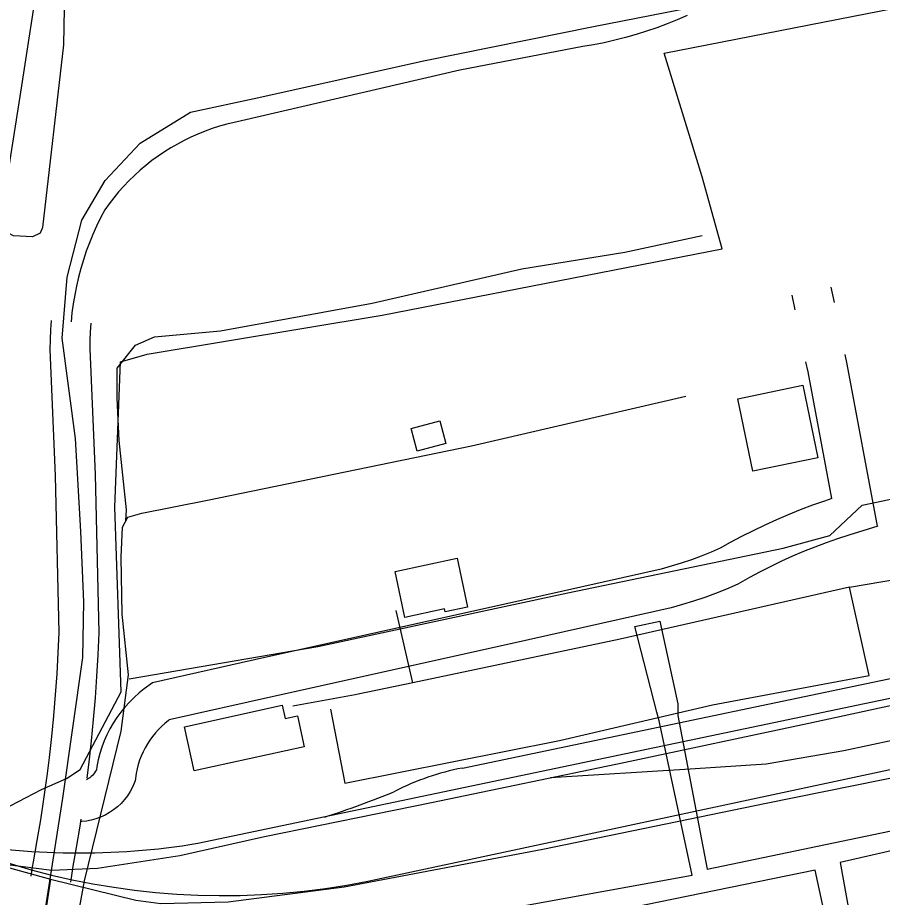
# Model space of a CAD drawing. Extents: x 3477039 to 3515015, y 546746 to 572297.
# Drawn here: x 3493230 to 3493880, y 567096 to 567757 of the extents above; entities that cross this region are included whole.
import ezdxf

# ---------------------------------------------------------------- set-up
doc = ezdxf.new("R2010")
doc.units = 0
for name, color, linetype in [('V-BLDG-OTLN', 7, 'Continuous'), ('V-RAIL-TRAK', 7, 'Continuous'), ('V-ROAD-CNTR', 7, 'Continuous'), ('V-SITE-OTLN', 7, 'Continuous'), ('V-SURV-IDEN', 7, 'Continuous'), ('V-TOPO-SHOR', 7, 'Continuous'), ('V-UTIL-LINE', 7, 'Continuous')]:
    doc.layers.add(name, color=color, linetype=linetype)

msp = doc.modelspace()

# ---------------------------------------------------------------- linework, layer by layer
at = {"layer": 'V-BLDG-OTLN'}
for points in [[(3493820.34, 567480.5), (3493831.63, 567426.02), (3493782.89, 567415.92), (3493771.61, 567470.4)], [(3493547.56, 567453.88), (3493552.12, 567436.88), (3493530.59, 567431.12), (3493526.1, 567448.13)], [(3493521.31, 567306.08), (3493513.96, 567340.65), (3493560.64, 567350.57), (3493568.45, 567313.83), (3493551.75, 567310.28), (3493551.26, 567312.45)], [(3493445.71, 567208.97), (3493363.1, 567190.87), (3493355.84, 567223.99), (3493429.15, 567240.05), (3493431.34, 567230.03), (3493440.65, 567232.06)]]:
    msp.add_lwpolyline(points, close=True, dxfattribs=at)
at = {"layer": 'V-RAIL-TRAK'}
for points in [[(3493136.41, 567143.75), (3493220.96, 567120.76), (3493256.27, 567116.2), (3493290.41, 567117.71), (3493352.26, 567127.25), (3493415.92, 567141.48), (3493541.43, 567167.02), (3493685.81, 567197.13), (3493824.89, 567226.68), (3493961.04, 567256.26), (3493992.54, 567264.49), (3494083.66, 567288.29), (3494136.16, 567306.14), (3494235.85, 567340.11), (3494272.72, 567352.56), (3494462.21, 567396.08)], [(3494377.65, 567339.64), (3494303.83, 567318.31), (3494284.48, 567312.68), (3494220.78, 567291.39), (3494175.36, 567277.01), (3494095.06, 567259.11), (3494068.1, 567253.11), (3493944.92, 567225.78), (3493851.22, 567205.89), (3493792.89, 567195.73), (3493735.79, 567192.05), (3493630.83, 567185.66)], [(3492987.38, 567279.6), (3493049.76, 567202.06), (3493072.53, 567178.94), (3493095.37, 567164.65), (3493136.41, 567143.75), (3493169.86, 567132.91), (3493255.23, 567109.38), (3493319.25, 567093.6), (3493338.06, 567091.1), (3493388.67, 567092.49), (3493475.83, 567103.61), (3493624.91, 567131.91), (3493792.86, 567166.55), (3493989.68, 567206.26), (3494142.31, 567238.07), (3494287.27, 567266.99)]]:
    msp.add_lwpolyline(points, dxfattribs=at)
at = {"layer": 'V-ROAD-CNTR'}
for p, q in [((3493844.05, 567542.83), (3493841.7, 567554.23)), ((3493814.57, 567537.29), (3493812.32, 567548.16))]:
    msp.add_line(p, q, dxfattribs=at)
for points in [[(3493228.43, 566931.74), (3493246.96, 567058.43), (3493264.36, 567170.25), (3493279.32, 567275.89), (3493280.16, 567317.76), (3493277.9, 567370.69), (3493274.03, 567440.6), (3493263.88, 567515.85), (3493267.73, 567561.72), (3493278.75, 567604.46), (3493296.34, 567634.32), (3493322.52, 567662.31), (3493360.31, 567685.64), (3493411.69, 567696.83), (3493535.43, 567724.16), (3493663.1, 567750.17), (3493728.53, 567762.87), (3493761.93, 567780.19), (3493794.08, 567811.09), (3493822.16, 567846.45), (3493834.31, 567878.77), (3493833.33, 567936.62), (3493811.17, 568052.53), (3493788.31, 568180.32)], [(3493733.52, 567758.45), (3493726, 567755.14), (3493718.38, 567752.05), (3493710.68, 567749.16), (3493702.91, 567746.48), (3493695.06, 567744.01), (3493687.15, 567741.77), (3493679.19, 567739.73), (3493671.16, 567737.92), (3493663.1, 567736.32), (3493654.99, 567734.95), (3493562.59, 567717.36), (3493398.73, 567679.17), (3493393.13, 567678), (3493387.57, 567676.64), (3493382.06, 567675.09), (3493376.62, 567673.33), (3493371.24, 567671.39), (3493365.93, 567669.26), (3493360.7, 567666.94), (3493355.55, 567664.44), (3493350.5, 567661.76), (3493345.54, 567658.9), (3493340.69, 567655.86), (3493335.95, 567652.66), (3493331.33, 567649.29), (3493326.83, 567645.76), (3493322.45, 567642.07), (3493318.21, 567638.23), (3493314.11, 567634.24), (3493310.15, 567630.12), (3493306.34, 567625.85), (3493302.69, 567621.45), (3493299.19, 567616.92), (3493295.85, 567612.27), (3493292.7, 567606.24), (3493289.75, 567600.11), (3493286.99, 567593.89), (3493284.42, 567587.58), (3493282.06, 567581.2), (3493279.9, 567574.75), (3493277.94, 567568.23), (3493276.19, 567561.65), (3493274.65, 567555.03), (3493273.31, 567548.35), (3493272.19, 567541.64), (3493271.28, 567534.9), (3493270.58, 567528.13)], [(3493311.74, 567378.69), (3493312.32, 567386.84), (3493306.69, 567438.92), (3493305.24, 567470.73), (3493305.11, 567493.34), (3493319.04, 567510.65), (3493333.4, 567516.79), (3493382.85, 567521.35), (3493496.86, 567542.22), (3493609.22, 567567.89), (3493686.57, 567580.56), (3493744.72, 567592.98)], [(3493365.86, 567136.41), (3495412.11, 567565.13)], [(3493255.62, 567529.2), (3493255.11, 567522.17), (3493254.83, 567514.9), (3493254.76, 567507.48), (3493258.77, 567412.49), (3493261.4, 567294.85), (3493260.72, 567279.48), (3493259.81, 567263.72), (3493258.69, 567247.98), (3493257.36, 567232.25), (3493255.81, 567216.54), (3493254.06, 567200.85), (3493252.3, 567186.82), (3493252.09, 567185.19), (3493250.16, 567171.35), (3493249.91, 567169.56), (3493247.52, 567153.95), (3493244.93, 567138.38), (3493242.07, 567122.55), (3493241.44, 567118.46), (3493240.4, 567111.64)], [(3493285.54, 567527.06), (3493285.07, 567520.51), (3493284.82, 567514.18), (3493284.77, 567507.99), (3493288.76, 567413.46), (3493291.42, 567294.53), (3493290.69, 567277.96), (3493289.75, 567261.79), (3493288.6, 567245.64), (3493287.23, 567229.51), (3493285.65, 567213.4), (3493283.85, 567197.31), (3493282.37, 567185.52)], [(3493564.54, 567192.85), (3495063.01, 567506.8)], [(3493876.53, 567374.57), (3493853.65, 567496.35), (3493852.14, 567503.66)], [(3493842.1, 567395.37), (3493824.22, 567490.54), (3493822.65, 567498.11)], [(3493352.31, 566660.28), (3493299.08, 566845.4), (3493266.26, 567011.49), (3493266.74, 567030.73), (3493280.59, 567108.11), (3493308.18, 567220.56), (3493313.87, 567262.85), (3493308.96, 567308.64), (3493308.31, 567351.42), (3493309.16, 567373.83), (3493313.25, 567381.52), (3493323.84, 567384.36), (3493373.08, 567394.26), (3493571.46, 567435.12), (3493732.52, 567472.37)], [(3493314.18, 567259.94), (3493456.07, 567284.31), (3493643.77, 567324.52), (3493805.45, 567358.15), (3493840.6, 567367.75), (3493864.79, 567390.32), (3493970.71, 567412.83), (3494267.57, 567467.81)], [(3493842.1, 567395.37), (3493836.61, 567393.56), (3493827.47, 567390.33), (3493818.41, 567386.9), (3493809.43, 567383.28), (3493800.52, 567379.47), (3493791.7, 567375.46), (3493782.97, 567371.26), (3493774.33, 567366.87), (3493765.79, 567362.29), (3493758.2, 567358.01), (3493751.45, 567355.11), (3493744.05, 567352.16), (3493736.59, 567349.41), (3493729.05, 567346.85), (3493721.44, 567344.49), (3493713.98, 567342.39), (3493595.34, 567315.71), (3493416.18, 567275.87), (3493331.83, 567256.97), (3493325.61, 567252.49), (3493321.72, 567249.36), (3493318, 567246.02), (3493314.46, 567242.49), (3493311.11, 567238.78), (3493307.97, 567234.9), (3493305.03, 567230.85), (3493302.32, 567226.66), (3493299.83, 567222.33), (3493297.58, 567217.87), (3493295.56, 567213.29), (3493293.79, 567208.62), (3493292.28, 567203.87), (3493291.01, 567199.04), (3493290.01, 567194.14), (3493289.61, 567191.54), (3493289.64, 567191.6), (3493289.03, 567190.46), (3493288.33, 567189.37), (3493287.54, 567188.34), (3493286.68, 567187.37), (3493285.73, 567186.49), (3493284.73, 567185.68), (3493283.65, 567184.95), (3493282.52, 567184.32), (3493282.2, 567184.16)], [(3493876.6, 567374.63), (3493854.89, 567368), (3493846.3, 567365.17), (3493837.78, 567362.16), (3493829.33, 567358.96), (3493820.95, 567355.58), (3493812.64, 567352.02), (3493804.41, 567348.28), (3493796.27, 567344.36), (3493788.21, 567340.27), (3493780.24, 567336), (3493771.52, 567331.08), (3493762.92, 567327.39), (3493754.8, 567324.15), (3493746.6, 567321.13), (3493738.31, 567318.31), (3493729.96, 567315.72), (3493721.35, 567313.29), (3493601.88, 567286.44), (3493422.71, 567246.59), (3493344.39, 567229.04), (3493343.8, 567228.62), (3493341.15, 567226.48), (3493338.61, 567224.21), (3493336.21, 567221.81), (3493333.93, 567219.28), (3493331.78, 567216.64), (3493329.79, 567213.89), (3493327.94, 567211.03), (3493326.24, 567208.07), (3493324.71, 567205.04), (3493323.34, 567201.93), (3493322.13, 567198.75), (3493321.1, 567195.51), (3493320.24, 567192.22), (3493319.55, 567188.88), (3493318.7, 567183.19), (3493316.67, 567178.53), (3493314.92, 567175.25), (3493312.9, 567172.12), (3493310.64, 567169.16), (3493308.15, 567166.39), (3493305.44, 567163.84), (3493302.54, 567161.51), (3493299.45, 567159.42), (3493296.21, 567157.59), (3493292.83, 567156.03), (3493289.33, 567154.74), (3493285.75, 567153.75), (3493282.1, 567153.05), (3493278.39, 567152.64), (3493277.67, 567152.62)], [(3493493.66, 567107.94), (3494282.83, 567276.81)], [(3493277.97, 567154.58), (3493277.15, 567149.21), (3493274.49, 567133.25), (3493271.66, 567117.62), (3493271.1, 567113.93), (3493270.06, 567107.11)], [(3493255.23, 567109.38), (3493246.93, 567055.05), (3493237.03, 566990.01), (3493227.16, 566924.96), (3493226.41, 566913.68), (3493225.45, 566902.41), (3493224.27, 566891.17), (3493222.87, 566879.94), (3493221.26, 566868.75), (3493219.44, 566857.59), (3493217.4, 566846.46), (3493215.16, 566835.38), (3493212.7, 566824.34), (3493210.03, 566813.35), (3493207.15, 566802.42), (3493204.06, 566791.54), (3493200.77, 566780.72), (3493197.27, 566769.97)]]:
    msp.add_lwpolyline(points, dxfattribs=at)
for centre, radius, start, end in [((3493385.2, 567646.14), 549.02, 228.08601, 281.39386), ((3493596.71, 567018.04), 177.75, 100.42925, 117.68291), ((3493255.6, 567802.71), 678.47, 287.6244, 292.39932), ((3493277.17, 567671.09), 541.99, 259.19968, 279.41809), ((3493383.03, 567568.82), 512.96, 243.64175, 274.3851)]:
    msp.add_arc(centre, radius, start, end, dxfattribs=at)
at = {"layer": 'V-SITE-OTLN'}
msp.add_lwpolyline([(3493207.78, 567155.88), (3493248.43, 567176.85), (3493267.18, 567184.95), (3493277.37, 567191.78), (3493308.35, 567250.3), (3493303.52, 567388.97), (3493307.85, 567498.21), (3493327.87, 567503.93), (3493504.33, 567533.16), (3493759.67, 567582.95), (3493744.8, 567637.11), (3493716.12, 567730.14), (3493987.93, 567783.33)], dxfattribs=at)
at = {"layer": 'V-TOPO-SHOR'}
msp.add_lwpolyline([(3493266.03, 567798.04), (3493265.97, 567790.99), (3493264.98, 567736.36), (3493249.26, 567599.01), (3493247.47, 567594.91), (3493241.58, 567592.02), (3493227.48, 567592.71), (3493219.87, 567596.88), (3493219.42, 567614.5), (3493233.61, 567705.46), (3493246.87, 567791.99)], dxfattribs=at)
at = {"layer": 'V-UTIL-LINE'}
for points in [[(3493465.46, 567237.13), (3493476.15, 567181.48), (3493637.6, 567213.62), (3493752.56, 567240.36), (3493870.18, 567262.53), (3493855.47, 567328.74), (3493927.39, 567341.19)], [(3493855.47, 567328.74), (3493683.21, 567289.67), (3493527.37, 567256.91), (3493514.91, 567311.4)], [(3493326.55, 567030.69), (3493490.59, 567065.14), (3493610.1, 567089.4), (3493737.2, 567112.43), (3493712.33, 567228.43), (3493710.62, 567234.88), (3493694.14, 567299.34), (3493712.89, 567303.3), (3493726.46, 567241.2), (3493726.4, 567232.42), (3493748.34, 567117.03), (3493903.59, 567149.21)], [(3493527.37, 567256.91), (3493486.36, 567248.44), (3493484.02, 567247.87), (3493437.16, 567239.45)], [(3493962.08, 567147.95), (3493848.41, 567121.89), (3493865.26, 567028.76), (3493919.14, 567038.31)], [(3493909.7, 567026.68), (3493728.09, 566990.02), (3493726.41, 566999.39), (3493849.43, 567024.79), (3493829.64, 567116.19), (3493330.52, 567014.05), (3493326.55, 567030.69)]]:
    msp.add_lwpolyline(points, dxfattribs=at)

# ---------------------------------------------------------------- texts
at = {"layer": 'V-SURV-IDEN'}
msp.add_text('4284+80.4', height=100, rotation=284.83466, dxfattribs=at).set_placement((3493101.47, 567117.79))

doc.saveas('drawing.dxf')
